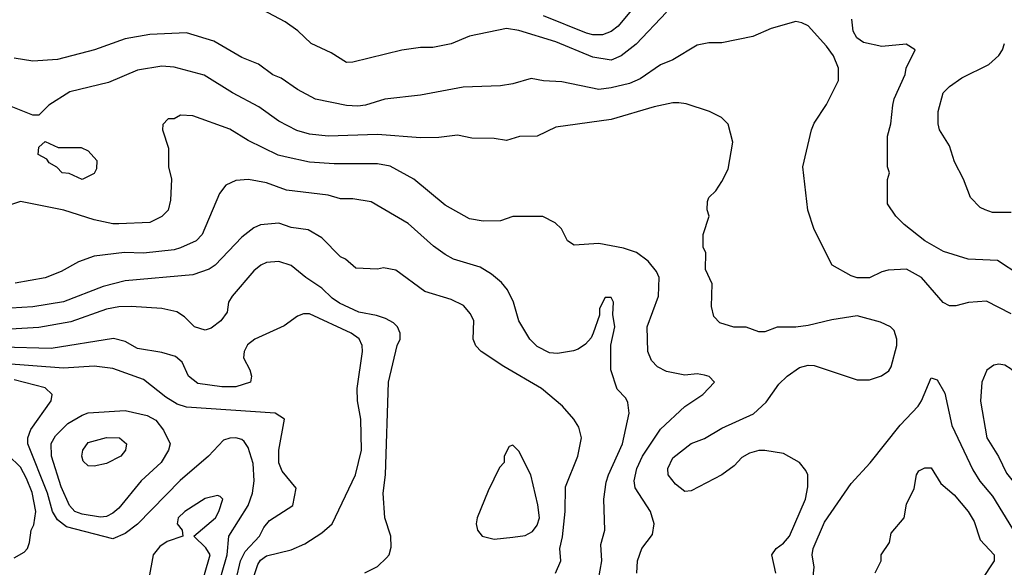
# Model space of a CAD drawing. Header units: inches. Extents: x 1793389 to 1900389, y 320802 to 470796.
# Tile 263 of 656: x 1824027 to 1827228, y 412049 to 413828. Entities that reach past the tile are written whole.
import ezdxf

# ---------------------------------------------------------------- set-up
doc = ezdxf.new("R2010")
doc.units = ezdxf.units.IN
doc.header["$MEASUREMENT"] = 0
doc.layers.add('B8421', color=7, linetype='Continuous')

msp = doc.modelspace()

# ---------------------------------------------------------------- linework, layer by layer
at = {"layer": 'B8421', "color": 2}
for points, elevation in [([(1826042, 413890), (1825973, 413807), (1825950, 413789.6), (1825921.7, 413778.3), (1825890, 413778.7), (1825870, 413784.2), (1825730, 413840.5)], 334), ([(1826130, 413852), (1826031.7, 413748.3), (1825982.8, 413710), (1825950, 413696.2), (1825890, 413706), (1825770, 413756.3), (1825650, 413792.7), (1825610, 413799), (1825490, 413774), (1825430, 413749.2), (1825370, 413737.2), (1825330, 413737.2), (1825270, 413729), (1825110.7, 413689.3), (1825090, 413689.2), (1825040.2, 413720.2), (1824975.3, 413750), (1824931.9, 413791.9), (1824890, 413821.2), (1824798, 413870)], 338), ([(1827278, 412998), (1827206, 413046), (1827110, 413049.5), (1827030, 413075.1), (1826969.7, 413109.7), (1826902.5, 413162.5), (1826875.3, 413190), (1826848.7, 413230), (1826848.4, 413308.4), (1826855.3, 413330), (1826848.7, 413350), (1826848.7, 413450), (1826859, 413490), (1826865.2, 413550), (1826869.4, 413570.6), (1826905.2, 413650), (1826909.4, 413670.6), (1826938, 413730), (1826908.7, 413748.7), (1826830, 413740.7), (1826770, 413754), (1826748.4, 413768.4), (1826736.2, 413790), (1826732.3, 413830)], 338), ([(1827250, 412872.7), (1827170, 412913.2), (1827111.1, 412908.9), (1827070, 412898), (1827050, 412898), (1827028.9, 412908.9), (1826959, 412990), (1826910, 413017.2), (1826850, 413014), (1826830, 413009), (1826790, 412989.2), (1826750, 412989.2), (1826730, 412995.3), (1826668, 413030), (1826610, 413146), (1826588.9, 413208.9), (1826573.2, 413350), (1826601.2, 413470), (1826610, 413492), (1826650, 413552), (1826688.7, 413630), (1826689, 413670), (1826673.2, 413710), (1826650, 413742), (1826590, 413808), (1826570, 413818), (1826550, 413822), (1826470, 413799), (1826410, 413773.2), (1826310, 413752.7), (1826267.5, 413752.5), (1826230, 413745.2), (1826150, 413697.2), (1826110, 413681.2), (1826044.1, 413635.9), (1826010, 413620.9), (1825950, 413606.6), (1825910, 413600.9), (1825790, 413626), (1825730, 413629.2), (1825690, 413637.2), (1825630, 413619), (1825590, 413613.2), (1825469.1, 413609.1), (1825330, 413582.7), (1825214, 413570), (1825152, 413550), (1825126.8, 413546.8), (1825089.4, 413549.4), (1824989.5, 413569.5), (1824930, 413601.2), (1824877.5, 413637.5), (1824850, 413649), (1824803.2, 413683.2), (1824750, 413705.2), (1824658, 413758), (1824570, 413785.2), (1824450, 413779.3), (1824370, 413766), (1824270.4, 413729.6), (1824150, 413698), (1824070, 413693.2), (1824010, 413702.7)], 342), ([(1827250, 413202), (1827190, 413202), (1827166, 413210), (1827150, 413218), (1827118, 413250), (1827095.3, 413310), (1827065.6, 413365.6), (1827050, 413418), (1827017.2, 413470), (1827012.7, 413490), (1827012.7, 413530), (1827029.4, 413590), (1827050, 413611), (1827090, 413638.8), (1827178, 413682), (1827210, 413712), (1827222, 413730), (1827228.7, 413750)], 334), ([(1826485.2, 412030), (1826472.3, 412090), (1826486, 412110), (1826510, 412127.7), (1826529.7, 412150.3), (1826582, 412270), (1826589.4, 412310), (1826589.2, 412350), (1826583.2, 412363.2), (1826562, 412390), (1826510, 412419.3), (1826450, 412429), (1826430, 412429), (1826399.8, 412420.2), (1826374.4, 412405.6), (1826350, 412379), (1826310, 412349.2), (1826210, 412298), (1826190, 412295.3), (1826159, 412319), (1826135.3, 412350), (1826134, 412370), (1826150, 412404.7), (1826210, 412450.8), (1826252.9, 412467.1), (1826310, 412501), (1826412.5, 412547.5), (1826454.2, 412585.8), (1826495.5, 412644.5), (1826522, 412670), (1826562, 412698), (1826590, 412706), (1826610, 412704.7), (1826750, 412658), (1826790, 412658), (1826828.9, 412671.1), (1826852.9, 412687.1), (1826860.2, 412699.8), (1826879, 412770), (1826879, 412790), (1826870, 412818), (1826858, 412830), (1826825.6, 412845.6), (1826750, 412866), (1826667.1, 412852.9), (1826590, 412834), (1826550, 412828.7), (1826490, 412829), (1826450, 412814), (1826430, 412814), (1826388.9, 412828.9), (1826349.3, 412829.3), (1826303.1, 412843.1), (1826284, 412864), (1826276.4, 412896.4), (1826278, 412970), (1826256.4, 413016.4), (1826258, 413070), (1826249.1, 413089.1), (1826248.7, 413130), (1826268.7, 413190), (1826262, 413210), (1826263.1, 413236.9), (1826268, 413250), (1826290, 413272), (1826310, 413302), (1826330, 413342), (1826345.2, 413430), (1826330, 413488), (1826308.7, 413510), (1826270, 413529.2), (1826194.2, 413554.2), (1826170, 413558), (1826150, 413558), (1826090, 413544.5), (1825950, 413503.7), (1825770, 413479), (1825710, 413449), (1825651.6, 413448.4), (1825610, 413435.3), (1825570, 413442), (1825496.9, 413443.1), (1825450, 413453.2), (1825390, 413445.2), (1825330, 413443.7), (1825190, 413454.5), (1825030, 413449.6), (1824970, 413456.2), (1824927.9, 413467.9), (1824870, 413498), (1824804.8, 413544.8), (1824719, 413590), (1824627.3, 413647.3), (1824530, 413674), (1824490, 413677), (1824410, 413663.7), (1824315.9, 413624.1), (1824190, 413593.2), (1824122, 413550), (1824090, 413518), (1824070, 413518), (1823960.9, 413560.9)], 346), ([(1826033.2, 412030), (1826036, 412070), (1826049.2, 412110), (1826084.1, 412155.9), (1826089.4, 412190), (1826078, 412230), (1826027.8, 412307.8), (1826025.1, 412330), (1826033.3, 412370), (1826051.6, 412410), (1826110, 412497.3), (1826190, 412571), (1826248, 412610), (1826286, 412650), (1826268.4, 412668.4), (1826253.6, 412673.6), (1826230, 412677.2), (1826190, 412673.2), (1826130, 412685.2), (1826100.1, 412700.1), (1826081.2, 412721.2), (1826069.5, 412750), (1826067.3, 412830), (1826103.7, 412930), (1826106, 412990), (1826097.2, 413010), (1826070, 413044), (1826032.1, 413072.1), (1825990, 413086), (1825910, 413101.2), (1825830, 413095.3), (1825808, 413110), (1825788.4, 413148.4), (1825768.4, 413168.4), (1825728.4, 413188.4), (1825630, 413188.7), (1825590, 413174), (1825533.6, 413173.6), (1825490, 413181.2), (1825410, 413225.2), (1825308.7, 413310), (1825231.5, 413351.5), (1825190, 413359.5), (1825050, 413359.5), (1824970, 413365.1), (1824890, 413382), (1824868.1, 413388.1), (1824770, 413435.1), (1824710, 413472.7), (1824590, 413515.3), (1824550, 413518), (1824530, 413506), (1824510, 413506), (1824492.7, 413487.3), (1824492, 413470), (1824511.3, 413410), (1824511.3, 413350), (1824521, 413310), (1824518, 413242), (1824510, 413208.7), (1824490, 413189), (1824450.5, 413169.5), (1824350, 413164.5), (1824330, 413164.5), (1824270, 413178), (1824170.7, 413209.3), (1824030, 413237.2), (1823994.4, 413225.6)], 350), ([(1825909.3, 412010), (1825919.3, 412070), (1825916.5, 412123.5), (1825929, 412170), (1825926, 412270), (1825934.2, 412325.8), (1825940.9, 412350), (1825987, 412450), (1826009, 412550), (1826004.7, 412584.7), (1825998, 412598), (1825970, 412628), (1825949.2, 412690), (1825949, 412771), (1825962, 412830), (1825955.3, 412870), (1825958, 412910), (1825950, 412926), (1825930, 412926), (1825912, 412890), (1825911.6, 412868.4), (1825892, 412810), (1825885.4, 412794.6), (1825866.4, 412773.6), (1825842.8, 412757.2), (1825827.5, 412752.5), (1825775.9, 412744.1), (1825750, 412746), (1825710, 412766.6), (1825686, 412790), (1825649.5, 412849.5), (1825632.7, 412910), (1825613.2, 412950), (1825593.8, 412973.8), (1825561.5, 413001.5), (1825524.1, 413024.1), (1825438, 413050), (1825410, 413065.2), (1825372.1, 413092.1), (1825290, 413166), (1825170, 413236), (1825110, 413246), (1825070, 413246), (1825030, 413258), (1824894.2, 413274.2), (1824830, 413298), (1824770.9, 413309.1), (1824730, 413305.2), (1824698, 413290), (1824676.8, 413263.2), (1824620.7, 413130), (1824601, 413110), (1824550, 413086.6), (1824530, 413080.7), (1824430, 413069.6), (1824368.3, 413071.7), (1824270, 413059.3), (1824218.5, 413041.5), (1824162, 413010), (1824110, 412989.3), (1824012.5, 412972.5)], 354), ([(1825769.4, 412030), (1825786.6, 412070), (1825782.7, 412110), (1825791.8, 412148.2), (1825800.7, 412230), (1825802, 412310), (1825841.2, 412410), (1825853.2, 412470), (1825844.7, 412504.7), (1825828.7, 412530), (1825792.1, 412572.1), (1825724, 412630), (1825601.2, 412701.2), (1825528, 412750), (1825510, 412768), (1825502, 412790), (1825504, 412850), (1825492.5, 412872.5), (1825470, 412899), (1825430, 412919.3), (1825344.8, 412944.8), (1825250, 413014), (1825210, 413022), (1825190, 413018), (1825120.4, 413020.4), (1825086, 413050), (1825070, 413058), (1825010, 413119), (1824965.6, 413145.6), (1824910, 413152.7), (1824870, 413166.6), (1824810, 413161.2), (1824788.3, 413151.7), (1824750, 413121.2), (1824662.8, 413030), (1824642.8, 413017.2), (1824590, 412999.5), (1824370, 412979.6), (1824298.3, 412961.7), (1824170, 412911.6), (1824070, 412895.6), (1823926.2, 412886.2)], 358), ([(1825149.3, 412030.7), (1825190, 412051.3), (1825220.2, 412079.8), (1825228.7, 412090), (1825234.6, 412114.6), (1825234, 412150), (1825214, 412210), (1825209.3, 412290), (1825217, 412350), (1825226.6, 412650), (1825254, 412770), (1825264, 412790), (1825264, 412810), (1825255.3, 412830), (1825242.7, 412842.7), (1825217, 412857), (1825187.3, 412867.3), (1825130, 412877.6), (1825067.5, 412907.5), (1825043.5, 412923.5), (1825010, 412956.2), (1824957.2, 412990), (1824910, 413029.2), (1824870, 413042.7), (1824830, 413039.3), (1824811.3, 413030), (1824788.3, 413011.7), (1824718, 412930), (1824706, 412910), (1824702, 412878), (1824681, 412850), (1824650, 412826), (1824630, 412819.3), (1824595.3, 412830), (1824563.2, 412863.2), (1824538.6, 412878.6), (1824490, 412889.3), (1824390, 412896.2), (1824350, 412895.6), (1824310, 412887.3), (1824193.3, 412846.7), (1824090, 412828), (1823830, 412813.3)], 362), ([(1824785.7, 412010), (1824801.3, 412058.7), (1824810, 412072.7), (1824830, 412086.7), (1824910, 412105.5), (1824954.2, 412125.8), (1825010, 412160.7), (1825042.7, 412190), (1825119.5, 412350), (1825138.4, 412430), (1825136.2, 412530), (1825125.1, 412590), (1825124.5, 412630), (1825142, 412750), (1825140.9, 412770), (1825131.2, 412791.2), (1825105.2, 412810), (1824970, 412872.7), (1824950, 412872.7), (1824930, 412865.2), (1824886.7, 412833.3), (1824791.3, 412790), (1824768.3, 412771.7), (1824757.3, 412750), (1824754.8, 412730), (1824776, 412690), (1824781, 412670), (1824778, 412650), (1824730, 412635.1), (1824684.5, 412635.5), (1824606.5, 412646.5), (1824576, 412670), (1824555.6, 412715.6), (1824533.6, 412733.6), (1824490, 412746.6), (1824410, 412759.3), (1824370, 412782.7), (1824332.1, 412792.1), (1824130, 412759.7), (1823970, 412764)], 366), ([(1824731.1, 412010), (1824745.1, 412070), (1824760, 412100), (1824806.6, 412150), (1824821.2, 412178.8), (1824838.9, 412201.1), (1824915.3, 412250), (1824926, 412306), (1824880.9, 412360.9), (1824870, 412388), (1824869.6, 412430), (1824888, 412530), (1824858, 412550), (1824569.5, 412569.5), (1824539.5, 412579.5), (1824502, 412602), (1824430, 412659.3), (1824330, 412695.1), (1824270, 412702.9), (1824170, 412696.3), (1823970, 412711)], 370), ([(1824667.3, 411970), (1824701.7, 412090), (1824707.3, 412150), (1824769.6, 412250), (1824784.2, 412290), (1824789.6, 412330), (1824786.8, 412386.8), (1824770, 412438), (1824757.5, 412457.5), (1824750, 412464), (1824730, 412469.2), (1824710, 412469), (1824690, 412462), (1824641, 412410), (1824549, 412331), (1824410.3, 412189.7), (1824370, 412159.3), (1824330, 412142), (1824180.1, 412180.1), (1824150, 412202.9), (1824134.3, 412230), (1824117.3, 412290), (1824053.6, 412450), (1824054, 412470), (1824063.5, 412496.5), (1824129.3, 412590), (1824132.7, 412610), (1824110, 412632), (1824010, 412658.3)], 374), ([(1826600.9, 411970), (1826609.4, 412050), (1826603.7, 412090), (1826606.6, 412110), (1826643.9, 412196.1), (1826730, 412321), (1826791.5, 412388.5), (1826889.6, 412510.4), (1826947.7, 412572.3), (1826959.3, 412590), (1826990, 412664.7), (1827010, 412658), (1827034.6, 412614.6), (1827057.3, 412510), (1827125.9, 412365.8), (1827148.8, 412328.8), (1827190, 412280.7), (1827254.2, 412174.2)], 342), ([(1824010, 412080.4), (1824041.7, 412098.3), (1824052.3, 412110), (1824059.5, 412130), (1824064.5, 412170), (1824073, 412187), (1824079.8, 412230), (1824067.7, 412292.3), (1824050, 412338), (1824030, 412374), (1823990, 412413.6)], 378), ([(1826808.4, 412031.6), (1826828, 412070), (1826828, 412090), (1826855.3, 412130), (1826860.4, 412159.6), (1826902, 412210), (1826910, 412254), (1826934.6, 412305.4), (1826942, 412350), (1826950, 412362), (1826970, 412372), (1826990, 412372), (1827021.4, 412321.4), (1827064.5, 412284.5), (1827110.8, 412230), (1827130, 412198), (1827150, 412138), (1827194.8, 412090), (1827194.8, 412070), (1827153.2, 412006.8)], 338), ([(1824589.6, 411890), (1824646.6, 412090), (1824632.8, 412112.8), (1824593.2, 412150), (1824663.7, 412210), (1824675.1, 412230), (1824688, 412270), (1824679, 412279), (1824670, 412282), (1824630, 412272.7), (1824564, 412230), (1824542.8, 412210), (1824538.8, 412190), (1824556, 412170), (1824558, 412150), (1824506.7, 412133.3), (1824483.2, 412116.8), (1824461.3, 412090), (1824446.9, 412013.1)], 378)]:
    msp.add_lwpolyline(points, dxfattribs=dict(at, elevation=elevation))
for points, elevation in [([(1824152.7, 413412.7), (1824227.3, 413412.7), (1824250, 413402), (1824278, 413370), (1824276.9, 413343.1), (1824270, 413328), (1824230, 413308.7), (1824188.7, 413328.7), (1824166, 413330), (1824148.4, 413348.4), (1824123.1, 413363.1), (1824115.3, 413375.3), (1824088, 413390), (1824090, 413414), (1824110, 413432)], 346), ([(1827210, 412709.2), (1827194.4, 412705.6), (1827170.7, 412689.3), (1827154.8, 412650), (1827150.7, 412589.3), (1827170.7, 412470), (1827208.6, 412408.6), (1827234.9, 412354.9), (1827270.7, 412310), (1827310, 412276.3), (1827330, 412267.7), (1827350, 412268), (1827390, 412293.4), (1827437.1, 412342.9), (1827454, 412370), (1827459.5, 412390), (1827457, 412410), (1827370, 412545.2), (1827309.2, 412630), (1827250, 412693.2), (1827230, 412705.2)], 346), ([(1824290, 412211.8), (1824230, 412221.3), (1824207, 412230), (1824189.6, 412250), (1824162.6, 412310), (1824131.3, 412410), (1824130, 412451.3), (1824143.3, 412476.7), (1824184.2, 412515.8), (1824230, 412543.8), (1824250, 412550.4), (1824370, 412558.4), (1824442, 412542), (1824470, 412526.8), (1824494.6, 412494.6), (1824516.3, 412450), (1824510.7, 412430), (1824487.3, 412390), (1824422.8, 412330), (1824350, 412241.2), (1824330, 412224.5), (1824310, 412214.5)], 370), ([(1824270, 412377.2), (1824250, 412379), (1824233.6, 412393.6), (1824229.3, 412410), (1824233.2, 412430), (1824250, 412454), (1824310, 412470.7), (1824352, 412470), (1824374.8, 412450), (1824371, 412430), (1824356, 412410), (1824310, 412386)], 366), ([(1825630, 412446), (1825618, 412442), (1825602, 412410), (1825602, 412390), (1825587.1, 412372.9), (1825550, 412298), (1825514.8, 412210), (1825511, 412190), (1825516, 412170), (1825530.8, 412150.8), (1825570, 412141), (1825630, 412146.8), (1825670, 412153), (1825694.1, 412165.8), (1825710, 412186), (1825717, 412210), (1825711.7, 412251.7), (1825688.7, 412350), (1825650, 412426)], 362)]:
    msp.add_lwpolyline(points, close=True, dxfattribs=dict(at, elevation=elevation))

doc.saveas('drawing.dxf')
